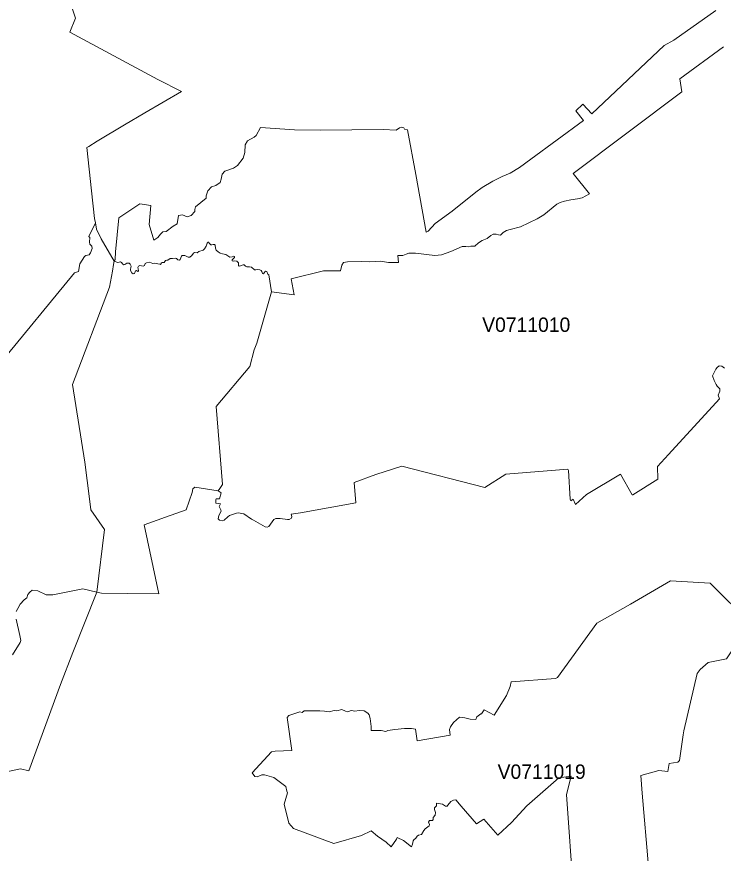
# Model space of a CAD drawing. Extents: x 369010 to 735936, y 6377141 to 6616555.
# Drawn here: x 548842 to 553732, y 6435601 to 6441395 of the extents above; entities that cross this region are included whole.
import ezdxf
from ezdxf.enums import TextEntityAlignment as Align

# ---------------------------------------------------------------- set-up
doc = ezdxf.new("R2010")
doc.units = 0
doc.header["$LTSCALE"] = 40
doc.layers.add('3', color=7, linetype='Continuous', lineweight=13)
doc.layers.add('4', color=7, linetype='Continuous')

msp = doc.modelspace()

# ---------------------------------------------------------------- linework, layer by layer
at = {"layer": '3'}
for points in [[(548721.07, 6438987.68), (549242.24, 6439622.22), (549269.38, 6439631.33), (549279.81, 6439682.96), (549310.76, 6439734.6), (549321.02, 6439741.05), (549343.03, 6439746.35), (549353.29, 6439759.26), (549365.04, 6439790.21), (549361.07, 6439807.09), (549348.16, 6439820), (549345.68, 6439832.91), (549347.17, 6439867), (549340.71, 6439873.46), (549386.72, 6439966.8), (549381.1, 6439996.59), (549360.41, 6440189.4), (549327.64, 6440488.97), (549341.87, 6440496.75), (549398.64, 6440532.66), (549588.97, 6440647.19), (549729.65, 6440728.95), (549981.54, 6440876.58), (549818.69, 6440959.83), (549210.13, 6441288.85), (549249.69, 6441385.01), (549223.04, 6441460.81)], [(549223.04, 6441460.81), (549249.69, 6441385.01), (549210.13, 6441288.85), (549818.69, 6440959.83), (549981.54, 6440876.58), (549729.65, 6440728.95), (549588.97, 6440647.19), (549398.64, 6440532.66), (549341.87, 6440496.75), (549327.64, 6440488.97), (549360.41, 6440189.4), (549381.1, 6439996.59), (549386.72, 6439966.8), (549394.83, 6439924.1), (549426.78, 6439856.25), (549516.48, 6439701.17), (549522.93, 6439714.08), (549525.25, 6439766.21), (549549.08, 6440001.23), (549693.73, 6440098.54), (549769.7, 6440086.63), (549757.78, 6439956.04), (549790.88, 6439846.98), (549819.35, 6439866.01), (549836.07, 6439889.68), (549852.62, 6439906.23), (549876.28, 6439908.71), (549923.78, 6439944.29), (549952.25, 6439960.84), (549960.53, 6440017.78), (549988.99, 6440022.58), (550022.26, 6440008.34), (550048.41, 6440017.78), (550074.39, 6440046.24), (550074.39, 6440060.48), (550079.19, 6440079.51), (550152.68, 6440138.93), (550152.68, 6440155.48), (550164.59, 6440188.74), (550190.58, 6440217.21), (550219.04, 6440226.64), (550249.99, 6440247.99), (550257.11, 6440269.34), (550264.23, 6440304.93), (550283.09, 6440326.28), (550342.51, 6440345.31), (550370.98, 6440364.34), (550408.88, 6440416.48), (550420.79, 6440454.54), (550423.11, 6440508.99), (550439.66, 6440535.14), (550484.84, 6440561.29), (550499.08, 6440573.04), (550529.86, 6440627.66), (550764.71, 6440611.11), (550944.94, 6440608.79), (551379.06, 6440613.43), (551469.09, 6440609.79), (551490.94, 6440624.51), (551502.2, 6440630.64), (551520.4, 6440625.34), (551526.52, 6440616.74), (551545.72, 6440611.44), (551603.98, 6440303.44), (551676.14, 6439902.26), (551689.22, 6439909.21), (551737.87, 6439963.99), (551855.38, 6440047.57), (552020.55, 6440180.63), (552064.08, 6440211.91), (552136.24, 6440257.26), (552202.44, 6440288.54), (552257.22, 6440311.22), (552321.61, 6440351.27), (552399.06, 6440408.7), (552764.33, 6440675.82), (552711.2, 6440742.85), (552759.03, 6440790.68), (552823.41, 6440722.82), (553322.74, 6441195.5), (553390.6, 6441231.91), (553681.06, 6441439.13)], [(553681.06, 6441439.13), (553390.6, 6441231.91), (553322.74, 6441195.5), (552823.41, 6440722.82), (552759.03, 6440790.68), (552711.2, 6440742.85), (552764.33, 6440675.82), (552399.06, 6440408.7), (552321.61, 6440351.27), (552257.22, 6440311.22), (552202.44, 6440288.54), (552136.24, 6440257.26), (552064.08, 6440211.91), (552020.55, 6440180.63), (551855.38, 6440047.57), (551737.87, 6439963.99), (551689.22, 6439909.21), (551676.14, 6439902.26), (551603.98, 6440303.44), (551545.72, 6440611.44), (551526.52, 6440616.74), (551520.4, 6440625.34), (551502.2, 6440630.64), (551490.94, 6440624.51), (551469.09, 6440609.79), (551379.06, 6440613.43), (550944.94, 6440608.79), (550764.71, 6440611.11), (550529.86, 6440627.66), (550499.08, 6440573.04), (550484.84, 6440561.29), (550439.66, 6440535.14), (550423.11, 6440508.99), (550420.79, 6440454.54)], [(550192.73, 6439814.37), (550200.67, 6439817.85), (550211.26, 6439816.86), (550215.73, 6439811.89), (550218.38, 6439791.04), (550223.35, 6439779.12), (550235.43, 6439766.21), (550251.15, 6439757.61), (550265.72, 6439752.64), (550288.89, 6439749), (550317.02, 6439730.46), (550332.41, 6439731.46), (550343.67, 6439735.76), (550349.96, 6439733.28), (550350.29, 6439727.65), (550332.25, 6439710.44), (550333.57, 6439704.31), (550341.35, 6439702.16), (550350.29, 6439703.98), (550364.52, 6439701.17), (550376.27, 6439691.4), (550376.6, 6439671.54), (550381.73, 6439667.57), (550391.5, 6439668.89), (550409.37, 6439676.34), (550416.32, 6439676.01), (550425.26, 6439666.41), (550435.03, 6439663.43), (550452.4, 6439663.93), (550467.63, 6439661.61), (550486.99, 6439641.59), (550496.76, 6439641.42), (550507.85, 6439644.57), (550525.23, 6439641.75), (550533, 6439637.28), (550538.3, 6439629.67), (550543.43, 6439615.6), (550549.72, 6439614.94), (550559.98, 6439628.18), (550567.26, 6439631.66), (550572.73, 6439629.67), (550580.5, 6439611.8), (550585.8, 6439607.16), (550606.16, 6439489.82), (550762.23, 6439469.63), (550740.88, 6439578.86), (550966.29, 6439635.79), (551082.48, 6439635.79), (551092.08, 6439673.69), (551103.83, 6439692.73), (551132.29, 6439697.53), (551224.81, 6439699.84), (551286.54, 6439697.53), (551360.03, 6439702.16), (551414.64, 6439692.73), (551483.33, 6439692.73), (551478.69, 6439741.22), (551513.45, 6439741.22), (551537.78, 6439749.83), (551556.15, 6439758.6), (551575.18, 6439758.6), (551601.33, 6439756.78), (551735.23, 6439740.23), (551782.23, 6439745.52), (551846.61, 6439768.2), (551925.72, 6439802.95), (551950.05, 6439804.61), (551968.42, 6439801.13), (551984.97, 6439806.43), (552013.6, 6439806.43), (552038.93, 6439828.11), (552062.26, 6439845.65), (552098.01, 6439858.56), (552124.16, 6439879.58), (552139.72, 6439888.19), (552160.57, 6439889.02), (552175.47, 6439883.88), (552189.37, 6439883.06), (552207.57, 6439899.61), (552232.9, 6439914.34), (552257.22, 6439922.12), (552327.56, 6439939.49), (552445.07, 6439995.27), (552490.25, 6440022.25), (552579.96, 6440096.23), (552602.47, 6440108.47), (552632.09, 6440117.91), (552677.27, 6440126.68), (552722.46, 6440132.8), (552754.73, 6440140.58), (552806.04, 6440168.39), (552693, 6440310.22), (553446.21, 6440875.92), (553432.3, 6440964.79), (553733.19, 6441185.74)], [(553733.19, 6441185.74), (553432.3, 6440964.79), (553446.21, 6440875.92), (552693, 6440310.22), (552806.04, 6440168.39), (552754.73, 6440140.58), (552722.46, 6440132.8), (552677.27, 6440126.68), (552632.09, 6440117.91), (552602.47, 6440108.47), (552579.96, 6440096.23), (552490.25, 6440022.25), (552445.07, 6439995.27), (552327.56, 6439939.49), (552257.22, 6439922.12), (552232.9, 6439914.34), (552207.57, 6439899.61), (552189.37, 6439883.06), (552175.47, 6439883.88), (552160.57, 6439889.02), (552139.72, 6439888.19), (552124.16, 6439879.58), (552098.01, 6439858.56), (552062.26, 6439845.65), (552038.93, 6439828.11), (552013.6, 6439806.43), (551984.97, 6439806.43), (551968.42, 6439801.13), (551950.05, 6439804.61), (551925.72, 6439802.95), (551846.61, 6439768.2), (551782.23, 6439745.52), (551735.23, 6439740.23), (551601.33, 6439756.78), (551575.18, 6439758.6), (551556.15, 6439758.6), (551537.78, 6439749.83), (551513.45, 6439741.22), (551478.69, 6439741.22), (551483.33, 6439692.73), (551414.64, 6439692.73), (551360.03, 6439702.16), (551286.54, 6439697.53), (551224.81, 6439699.84), (551132.29, 6439697.53), (551103.83, 6439692.73), (551092.08, 6439673.69), (551082.48, 6439635.79), (550966.29, 6439635.79), (550740.88, 6439578.86), (550762.23, 6439469.63), (550606.16, 6439489.82)], [(550420.79, 6440454.54), (550408.88, 6440416.48), (550370.98, 6440364.34), (550342.51, 6440345.31), (550283.09, 6440326.28), (550264.23, 6440304.93), (550257.11, 6440269.34), (550249.99, 6440247.99), (550219.04, 6440226.64), (550190.58, 6440217.21), (550164.59, 6440188.74), (550152.68, 6440155.48), (550152.68, 6440138.93), (550079.19, 6440079.51), (550074.39, 6440060.48), (550074.39, 6440046.24), (550048.41, 6440017.78), (550022.26, 6440008.34), (549988.99, 6440022.58), (549960.53, 6440017.78), (549952.25, 6439960.84), (549923.78, 6439944.29), (549876.28, 6439908.71), (549852.62, 6439906.23), (549836.07, 6439889.68), (549819.35, 6439866.01), (549790.88, 6439846.98), (549757.78, 6439956.04), (549769.7, 6440086.63), (549693.73, 6440098.54), (549549.08, 6440001.23), (549525.25, 6439766.21), (549522.93, 6439714.08), (549516.48, 6439701.17), (549542.63, 6439693.72), (549559.34, 6439697.03), (549566.46, 6439693.72), (549575.89, 6439680.65), (549583.18, 6439677), (549590.62, 6439678.66), (549603.53, 6439688.09), (549619.42, 6439687.1), (549627.7, 6439680.15), (549633.16, 6439667.9), (549632.5, 6439657.48), (549628.36, 6439644.9), (549629.19, 6439636.95), (549638.12, 6439622.06), (549648.05, 6439615.44), (549656.5, 6439616.1), (549663.45, 6439635.96), (549671.06, 6439638.11), (549679.67, 6439631.33), (549684.63, 6439634.3), (549682.98, 6439648.87), (549680.33, 6439658.96), (549683.8, 6439667.24), (549693.4, 6439672.37), (549717.24, 6439666.74), (549726.5, 6439671.71), (549731.14, 6439684.95), (549739.08, 6439691.57), (549762.09, 6439695.21), (549783.6, 6439686.77), (549794.86, 6439687.6), (549817.86, 6439684.29), (549831.76, 6439681.64), (549836.23, 6439678.83), (549843.18, 6439691.07), (549847.82, 6439693.39), (549862.71, 6439692.23), (549871.98, 6439707.13), (549881.42, 6439709.28), (549888.53, 6439708.62), (549904.59, 6439719.7), (549920.47, 6439719.54), (549938.35, 6439723.35), (549947.12, 6439721.03), (549957.71, 6439710.44), (549968.3, 6439710.11), (549973.27, 6439714.08), (549981.71, 6439735.76), (549988, 6439740.72), (550006.54, 6439740.56), (550029.21, 6439730.13), (550041.13, 6439730.13), (550054.86, 6439740.89), (550064.46, 6439756.45), (550071.41, 6439762.4), (550089.95, 6439760.42), (550103.02, 6439768.86), (550132.98, 6439778.29), (550141.59, 6439786.57), (550154, 6439806.43), (550160.95, 6439827.61), (550166.74, 6439833.57), (550171.54, 6439833.57), (550173.03, 6439827.28), (550184.62, 6439816.36), (550192.73, 6439814.37)], [(548839.24, 6437274.88), (548849.5, 6437296.89), (548865.22, 6437326.85), (548893.69, 6437355.48), (548911.89, 6437369.71), (548919.67, 6437393.05), (548932.58, 6437408.61), (548949.46, 6437424.33), (548987.2, 6437419.03), (549045.62, 6437390.57), (549091.13, 6437390.57), (549299.67, 6437433.43), (549397.15, 6437410.43), (549449.12, 6437842.56), (549355.77, 6437978.93), (549346.18, 6438055.56), (549312.41, 6438308.95), (549228.5, 6438847.5), (549484.21, 6439521.76), (549504.89, 6439632.32), (549511.35, 6439677.83), (549516.48, 6439701.17), (549426.78, 6439856.25), (549394.83, 6439924.1), (549386.72, 6439966.8), (549340.71, 6439873.46), (549347.17, 6439867), (549345.68, 6439832.91), (549348.16, 6439820), (549361.07, 6439807.09), (549365.04, 6439790.21), (549353.29, 6439759.26), (549343.03, 6439746.35), (549321.02, 6439741.05), (549310.76, 6439734.6), (549279.81, 6439682.96), (549269.38, 6439631.33), (549242.24, 6439622.22), (548721.07, 6438987.68)], [(550343.67, 6439735.76), (550332.41, 6439731.46), (550317.02, 6439730.46), (550288.89, 6439749), (550265.72, 6439752.64), (550251.15, 6439757.61), (550235.43, 6439766.21), (550223.35, 6439779.12), (550218.38, 6439791.04), (550215.73, 6439811.89), (550211.26, 6439816.86), (550200.67, 6439817.85), (550192.73, 6439814.37), (550184.62, 6439816.36), (550173.03, 6439827.28), (550171.54, 6439833.57), (550166.74, 6439833.57), (550160.95, 6439827.61), (550154, 6439806.43), (550141.59, 6439786.57), (550132.98, 6439778.29), (550103.02, 6439768.86), (550089.95, 6439760.42), (550071.41, 6439762.4), (550064.46, 6439756.45), (550054.86, 6439740.89), (550041.13, 6439730.13), (550029.21, 6439730.13), (550006.54, 6439740.56), (549988, 6439740.72), (549981.71, 6439735.76), (549973.27, 6439714.08), (549968.3, 6439710.11), (549957.71, 6439710.44), (549947.12, 6439721.03), (549938.35, 6439723.35), (549920.47, 6439719.54)], [(549920.47, 6439719.54), (549904.59, 6439719.7), (549888.53, 6439708.62), (549881.42, 6439709.28), (549871.98, 6439707.13), (549862.71, 6439692.23), (549847.82, 6439693.39), (549843.18, 6439691.07), (549836.23, 6439678.83), (549831.76, 6439681.64), (549817.86, 6439684.29), (549794.86, 6439687.6), (549783.6, 6439686.77), (549762.09, 6439695.21), (549739.08, 6439691.57), (549731.14, 6439684.95), (549726.5, 6439671.71), (549717.24, 6439666.74), (549693.4, 6439672.37), (549683.8, 6439667.24), (549680.33, 6439658.96), (549682.98, 6439648.87), (549684.63, 6439634.3), (549679.67, 6439631.33), (549671.06, 6439638.11), (549663.45, 6439635.96), (549656.5, 6439616.1), (549648.05, 6439615.44), (549638.12, 6439622.06), (549629.19, 6439636.95), (549628.36, 6439644.9), (549632.5, 6439657.48), (549633.16, 6439667.9), (549627.7, 6439680.15), (549619.42, 6439687.1), (549603.53, 6439688.09), (549590.62, 6439678.66), (549583.18, 6439677), (549575.89, 6439680.65), (549566.46, 6439693.72), (549559.34, 6439697.03), (549542.63, 6439693.72), (549516.48, 6439701.17), (549511.35, 6439677.83), (549504.89, 6439632.32), (549484.21, 6439521.76), (549228.5, 6438847.5), (549312.41, 6438308.95), (549346.18, 6438055.56), (549355.77, 6437978.93), (549449.12, 6437842.56), (549397.15, 6437410.43), (549429.09, 6437403.15), (549608.66, 6437399.67), (549826.47, 6437397.85), (549723.69, 6437876.49), (549871.48, 6437927.96), (550015.64, 6437980.09), (550056.68, 6438098.76), (550060.99, 6438124.08), (550074.39, 6438137.49), (550236.26, 6438110.34), (550248.34, 6438127.72), (550266.05, 6438155.69), (550222.02, 6438695.57), (550454.56, 6438971.96), (550485.84, 6439086.82), (550504.04, 6439133.99), (550606.16, 6439489.82), (550585.8, 6439607.16), (550580.5, 6439611.8), (550572.73, 6439629.67), (550567.26, 6439631.66), (550559.98, 6439628.18), (550549.72, 6439614.94), (550543.43, 6439615.6), (550538.3, 6439629.67), (550533, 6439637.28), (550525.23, 6439641.75), (550507.85, 6439644.57), (550496.76, 6439641.42), (550486.99, 6439641.59), (550467.63, 6439661.61), (550452.4, 6439663.93), (550435.03, 6439663.43), (550425.26, 6439666.41), (550416.32, 6439676.01), (550409.37, 6439676.34), (550391.5, 6439668.89), (550381.73, 6439667.57), (550376.6, 6439671.54), (550376.27, 6439691.4), (550364.52, 6439701.17), (550350.29, 6439703.98), (550341.35, 6439702.16), (550333.57, 6439704.31), (550332.25, 6439710.44), (550350.29, 6439727.65), (550349.96, 6439733.28), (550343.67, 6439735.76)], [(550606.16, 6439489.82), (550504.04, 6439133.99), (550485.84, 6439086.82), (550454.56, 6438971.96), (550222.02, 6438695.57), (550266.05, 6438155.69), (550248.34, 6438127.72), (550236.26, 6438110.34), (550256.61, 6438097.43), (550244.7, 6438055.89), (550223.35, 6438055.89), (550219.87, 6438049.93), (550219.87, 6438025.11), (550251.81, 6438021.47), (550243.54, 6438002.44), (550254.3, 6437979.93), (550256.61, 6437969.33), (550241.55, 6437939.87), (550237.41, 6437929.12), (550236.92, 6437916.7), (550244.7, 6437908.76), (550266.05, 6437903.96), (550277.96, 6437908.76), (550302.79, 6437931.27), (550313.55, 6437939.54), (550363.36, 6437957.42), (550375.28, 6437959.74), (550413.18, 6437951.46), (550466.47, 6437915.88), (550481.86, 6437908.76), (550561.47, 6437862.58), (550574.38, 6437858.94), (550586.3, 6437864.9), (550620.72, 6437913.56), (550634.95, 6437919.52), (550664.58, 6437920.68), (550716.71, 6437912.4), (550728.63, 6437913.56), (550742.86, 6437922.99), (550745.18, 6437933.75), (550741.7, 6437950.3), (550805.59, 6437959.74), (551189.89, 6438028.58), (551177.97, 6438168.6), (551327.42, 6438225.53), (551507.66, 6438282.47), (552081.63, 6438135.33), (552226.28, 6438227.85), (552655.59, 6438261.12), (552660.39, 6438251.68), (552672.14, 6438052.42), (552676.94, 6438042.82), (552693.49, 6438052.42), (552710.21, 6438016.67), (552786.01, 6438085.52), (553020.86, 6438227.85), (553101.46, 6438083.2), (553106.26, 6438083.2), (553279.38, 6438192.27), (553276.9, 6438280.15), (553352.03, 6438362.9), (553706.71, 6438748.03), (553696.61, 6438774.84), (553707.87, 6438801.65), (553708.86, 6438818.54), (553689.99, 6438836.41), (553683.21, 6438847.66), (553669.8, 6438875.63), (553656.4, 6438906.91), (553679.9, 6438955.08), (553688.83, 6438966.33), (553704.39, 6438976.43), (553721.27, 6438974.11), (553740.31, 6438960.7)], [(553740.31, 6438960.7), (553721.27, 6438974.11), (553704.39, 6438976.43), (553688.83, 6438966.33), (553679.9, 6438955.08), (553656.4, 6438906.91), (553669.8, 6438875.63), (553683.21, 6438847.66), (553689.99, 6438836.41), (553708.86, 6438818.54), (553707.87, 6438801.65), (553696.61, 6438774.84), (553706.71, 6438748.03), (553352.03, 6438362.9), (553276.9, 6438280.15), (553279.38, 6438192.27), (553106.26, 6438083.2), (553101.46, 6438083.2), (553020.86, 6438227.85), (552786.01, 6438085.52), (552710.21, 6438016.67), (552693.49, 6438052.42), (552676.94, 6438042.82), (552672.14, 6438052.42), (552660.39, 6438251.68), (552655.59, 6438261.12), (552226.28, 6438227.85), (552081.63, 6438135.33), (551507.66, 6438282.47), (551327.42, 6438225.53), (551177.97, 6438168.6), (551189.89, 6438028.58), (550805.59, 6437959.74), (550741.7, 6437950.3), (550745.18, 6437933.75), (550742.86, 6437922.99), (550728.63, 6437913.56), (550716.71, 6437912.4), (550664.58, 6437920.68), (550634.95, 6437919.52), (550620.72, 6437913.56), (550586.3, 6437864.9), (550574.38, 6437858.94), (550561.47, 6437862.58), (550481.86, 6437908.76), (550466.47, 6437915.88), (550413.18, 6437951.46), (550375.28, 6437959.74), (550363.36, 6437957.42), (550313.55, 6437939.54), (550302.79, 6437931.27), (550277.96, 6437908.76), (550266.05, 6437903.96), (550244.7, 6437908.76), (550236.92, 6437916.7), (550237.41, 6437929.12), (550241.55, 6437939.87), (550256.61, 6437969.33), (550254.3, 6437979.93), (550243.54, 6438002.44), (550251.81, 6438021.47), (550219.87, 6438025.11), (550219.87, 6438049.93), (550223.35, 6438055.89), (550244.7, 6438055.89), (550256.61, 6438097.43), (550236.26, 6438110.34)], [(550236.26, 6438110.34), (550074.39, 6438137.49), (550060.99, 6438124.08), (550056.68, 6438098.76), (550015.64, 6437980.09), (549871.48, 6437927.96), (549723.69, 6437876.49), (549826.47, 6437397.85), (549608.66, 6437399.67), (549429.09, 6437403.15), (549397.15, 6437410.43), (549229.66, 6436990.71), (549143.93, 6436768.77), (548926.13, 6436172.79), (548867.54, 6436185.2), (548727.19, 6436156.4)], [(553919.38, 6437193.62), (553641.5, 6437471.66), (553366.43, 6437487.88), (553089.88, 6437327.34), (552857.84, 6437193.62), (552585.42, 6436817.26), (552572.01, 6436811.8), (552263.02, 6436787.47), (552257.72, 6436756.52), (552230.74, 6436692.97), (552147.16, 6436558.08), (552078.32, 6436594.49), (552059.45, 6436566.19), (552053.99, 6436567.52), (552025.68, 6436546), (552020.39, 6436527.13), (551981.16, 6436529.78), (551943.43, 6436539.21), (551905.69, 6436543.19)], [(552572.01, 6436811.8), (552585.42, 6436817.26), (552857.84, 6437193.62), (553089.88, 6437327.34), (553366.43, 6437487.88), (553641.5, 6437471.66), (553919.38, 6437193.62), (553753.38, 6436946.69), (553627.93, 6436922.52), (553571.33, 6436873.86), (553551.14, 6436845.56), (553458.12, 6436448.85), (553455.31, 6436420.55), (553428.33, 6436242.3), (553417.57, 6436232.87), (553358.16, 6436223.43), (553348.72, 6436166.83), (553285.34, 6436174.94), (553161.37, 6436139.85), (553170.81, 6436017.05), (553215.33, 6435509.61)], [(548727.19, 6436156.4), (548867.54, 6436185.2), (548926.13, 6436172.79), (549143.93, 6436768.77), (549229.66, 6436990.71), (549397.15, 6437410.43), (549299.67, 6437433.43), (549091.13, 6437390.57), (549045.62, 6437390.57), (548987.2, 6437419.03), (548949.46, 6437424.33), (548932.58, 6437408.61), (548919.67, 6437393.05), (548911.89, 6437369.71), (548893.69, 6437355.48), (548865.22, 6437326.85), (548849.5, 6437296.89), (548839.24, 6437274.88)], [(548838.24, 6437221.26), (548862.9, 6437109.54), (548869.36, 6437074.45), (548866.71, 6437060.22), (548813.42, 6436974.66)], [(548813.42, 6436974.66), (548866.71, 6437060.22), (548869.36, 6437074.45), (548862.9, 6437109.54), (548838.24, 6437221.26)], [(553215.33, 6435509.61), (553170.81, 6436017.05), (553161.37, 6436139.85), (553285.34, 6436174.94), (553348.72, 6436166.83), (553358.16, 6436223.43), (553417.57, 6436232.87), (553428.33, 6436242.3), (553455.31, 6436420.55), (553458.12, 6436448.85), (553551.14, 6436845.56), (553571.33, 6436873.86), (553627.93, 6436922.52), (553753.38, 6436946.69)], [(551832.87, 6435944.06), (551822.11, 6435927.84), (551809.87, 6435926.52), (551788.35, 6435941.41), (551747.97, 6435948.2), (551746.48, 6435929.33), (551734.4, 6435915.76), (551734.4, 6435905), (551741.18, 6435883.32), (551737.05, 6435865.78), (551724.96, 6435848.24), (551723.64, 6435834.83), (551719.5, 6435826.72), (551699.31, 6435826.72), (551692.53, 6435815.96), (551697.99, 6435799.74), (551696.66, 6435791.63), (551669.69, 6435770.12), (551658.93, 6435759.19), (551642.71, 6435730.89), (551623.84, 6435725.43), (551613.08, 6435718.81), (551604.97, 6435705.24), (551591.4, 6435694.48), (551586.11, 6435686.37), (551581.97, 6435663.37), (551573.86, 6435644.5), (551518.58, 6435689.02), (551474.06, 6435710.7), (551470.09, 6435698.45), (551433.68, 6435645.82), (551398.59, 6435676.94), (551337.85, 6435720.14), (551295.98, 6435756.55), (551227.29, 6435724.11), (551035.81, 6435667.5), (550757.92, 6435771.44), (550725.49, 6435809.18), (550691.89, 6435941.41), (550716.05, 6436019.7), (550710.76, 6436031.78), (550705.29, 6436064.22), (550621.71, 6436124.96), (550557, 6436143.83), (550537.97, 6436143.83), (550507.02, 6436130.25), (550490.8, 6436131.74), (550471.93, 6436157.4), (550605.5, 6436304.36), (550629.82, 6436307.18), (550745.84, 6436313.8), (550714.73, 6436541.86), (550725.49, 6436554.11), (550787.55, 6436576.95), (550801.12, 6436581.09), (550817.17, 6436576.95), (550830.75, 6436586.38), (550939.98, 6436587.87), (550972.42, 6436585.06), (551004.69, 6436581.09), (551039.78, 6436590.52), (551058.65, 6436587.87), (551091.08, 6436595.82), (551116.74, 6436585.06), (551132.79, 6436581.09), (551149.01, 6436587.87), (551159.77, 6436589.2), (551182.77, 6436585.06), (551211.07, 6436590.52), (551246.16, 6436587.87), (551271.81, 6436571.65), (551281.25, 6436560.73), (551289.36, 6436533.75), (551294.65, 6436479.8), (551294.65, 6436450.17), (551363.5, 6436451.5), (551397.27, 6436444.71), (551410.67, 6436451.5), (551459.16, 6436458.28), (551526.69, 6436465.07), (551573.86, 6436465.07), (551600.84, 6436459.61), (551614.41, 6436380), (551840.98, 6436417.73), (551836.84, 6436456.96), (551843.63, 6436475.83), (551865.15, 6436506.78), (551905.69, 6436543.19), (551943.43, 6436539.21), (551981.16, 6436529.78), (552020.39, 6436527.13), (552025.68, 6436546), (552053.99, 6436567.52), (552059.45, 6436566.19), (552078.32, 6436594.49), (552147.16, 6436558.08), (552230.74, 6436692.97), (552257.72, 6436756.52), (552263.02, 6436787.47), (552572.01, 6436811.8)], [(551905.69, 6436543.19), (551865.15, 6436506.78), (551843.63, 6436475.83), (551836.84, 6436456.96), (551840.98, 6436417.73), (551614.41, 6436380), (551600.84, 6436459.61), (551573.86, 6436465.07), (551526.69, 6436465.07), (551459.16, 6436458.28), (551410.67, 6436451.5), (551397.27, 6436444.71), (551363.5, 6436451.5), (551294.65, 6436450.17), (551294.65, 6436479.8), (551289.36, 6436533.75), (551281.25, 6436560.73), (551271.81, 6436571.65), (551246.16, 6436587.87), (551211.07, 6436590.52), (551182.77, 6436585.06), (551159.77, 6436589.2), (551149.01, 6436587.87), (551132.79, 6436581.09), (551116.74, 6436585.06), (551091.08, 6436595.82), (551058.65, 6436587.87), (551039.78, 6436590.52), (551004.69, 6436581.09), (550972.42, 6436585.06), (550939.98, 6436587.87), (550830.75, 6436586.38), (550817.17, 6436576.95), (550801.12, 6436581.09), (550787.55, 6436576.95), (550725.49, 6436554.11), (550714.73, 6436541.86), (550745.84, 6436313.8), (550629.82, 6436307.18), (550605.5, 6436304.36), (550471.93, 6436157.4), (550490.8, 6436131.74), (550507.02, 6436130.25), (550537.97, 6436143.83), (550557, 6436143.83), (550621.71, 6436124.96), (550705.29, 6436064.22), (550710.76, 6436031.78), (550716.05, 6436019.7), (550691.89, 6435941.41), (550725.49, 6435809.18), (550757.92, 6435771.44), (551035.81, 6435667.5), (551227.29, 6435724.11), (551295.98, 6435756.55), (551337.85, 6435720.14), (551398.59, 6435676.94), (551433.68, 6435645.82), (551470.09, 6435698.45), (551474.06, 6435710.7), (551518.58, 6435689.02)], [(551518.58, 6435689.02), (551573.86, 6435644.5), (551581.97, 6435663.37), (551586.11, 6435686.37), (551591.4, 6435694.48), (551604.97, 6435705.24), (551613.08, 6435718.81), (551623.84, 6435725.43), (551642.71, 6435730.89), (551658.93, 6435759.19), (551669.69, 6435770.12), (551696.66, 6435791.63), (551697.99, 6435799.74), (551692.53, 6435815.96), (551699.31, 6435826.72), (551719.5, 6435826.72), (551723.64, 6435834.83), (551724.96, 6435848.24), (551737.05, 6435865.78), (551741.18, 6435883.32), (551734.4, 6435905), (551734.4, 6435915.76), (551746.48, 6435929.33), (551747.97, 6435948.2), (551788.35, 6435941.41), (551809.87, 6435926.52), (551822.11, 6435927.84), (551832.87, 6435944.06), (551838.33, 6435948.2), (551846.28, 6435960.28), (551863.82, 6435968.39), (551880.04, 6435971.04), (551917.78, 6435926.52), (552024.36, 6435805.04), (552074.34, 6435836.15), (552171.33, 6435726.92), (552267.16, 6435813.15), (552372.42, 6435929.33), (552593.53, 6436122.31), (552678.6, 6436135.72), (552646.16, 6436007.62), (552696.14, 6435324.75)], [(552696.14, 6435324.75), (552646.16, 6436007.62), (552678.6, 6436135.72), (552593.53, 6436122.31), (552372.42, 6435929.33), (552267.16, 6435813.15), (552171.33, 6435726.92), (552074.34, 6435836.15), (552024.36, 6435805.04), (551917.78, 6435926.52), (551880.04, 6435971.04), (551863.82, 6435968.39), (551846.28, 6435960.28), (551838.33, 6435948.2), (551832.87, 6435944.06)]]:
    msp.add_lwpolyline(points, dxfattribs=at)

# ---------------------------------------------------------------- texts
at = {"layer": '4'}
for s, p in [('V0711010', (552368.4, 6439211.89)), ('V0711019', (552475.12, 6436116.1))]:
    msp.add_text(s, height=100, dxfattribs=at).set_placement(p, align=Align.CENTER)

doc.saveas('drawing.dxf')
